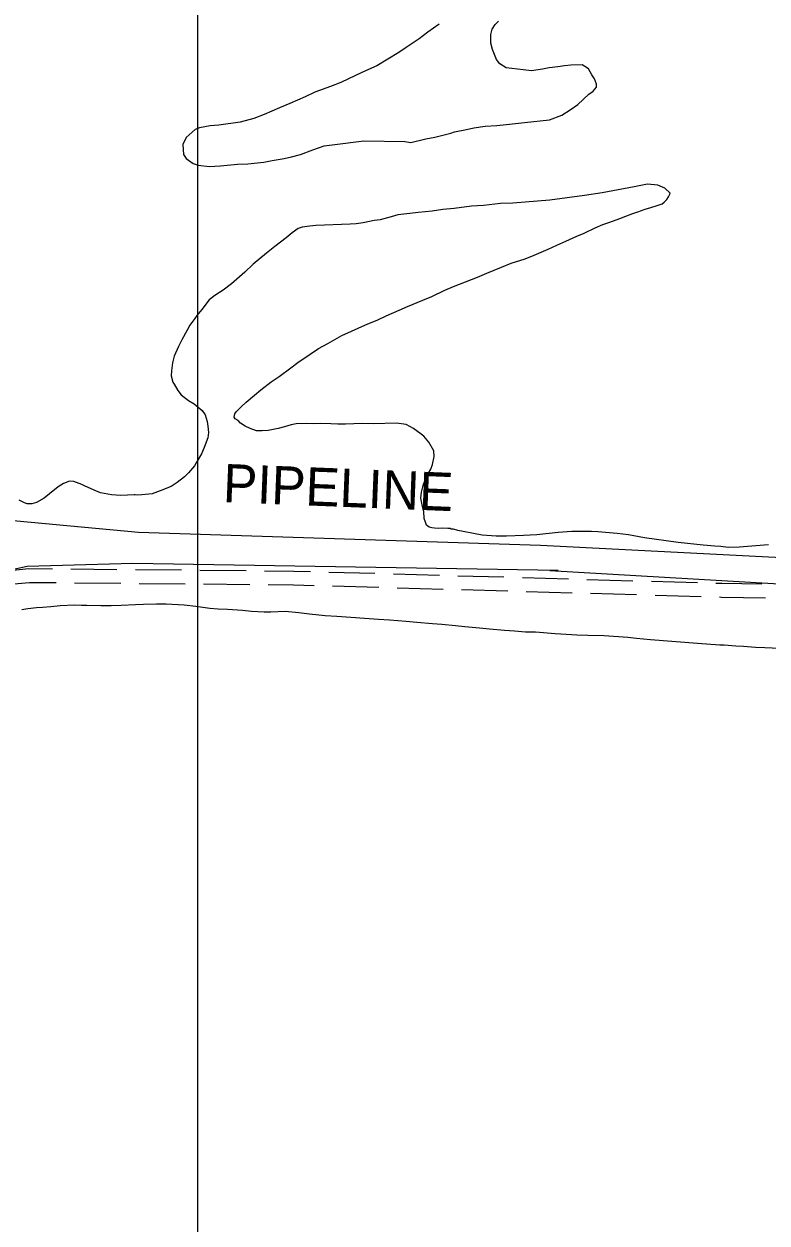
# Model space of a CAD drawing. Extents: x 3250478 to 3288318, y 788638 to 816472.
# Drawn here: x 3280456 to 3282069, y 796207 to 798809 of the extents above; entities that cross this region are included whole.
import ezdxf

# ---------------------------------------------------------------- set-up
doc = ezdxf.new("R2010")
doc.units = 0
for name, color, linetype in [('V-GRID-MAJR', 7, 'Continuous'), ('V-ROAD-CNTR', 7, 'Continuous'), ('V-SITE-VEGE', 7, 'Continuous'), ('V-UTIL-IDEN', 7, 'Continuous'), ('V-UTIL-LINE', 7, 'Continuous')]:
    doc.layers.add(name, color=color, linetype=linetype)

msp = doc.modelspace()

# ---------------------------------------------------------------- linework, layer by layer
at = {"layer": 'V-GRID-MAJR'}
msp.add_spline([(3280833.3, 794015.1), (3280833.3, 800075.3), (3280833.3, 806137.4), (3280833.3, 812199.6), (3280833.3, 812201.5)], degree=3, dxfattribs=at)
at = {"layer": 'V-ROAD-CNTR'}
for p, q in [((3280558, 797626.7), (3280658, 797625.8)), ((3280698, 797625.4), (3280798, 797624.5)), ((3280838, 797624.1), (3280938, 797623.2)), ((3281118, 797620), (3281217.9, 797617.2)), ((3281257.9, 797616), (3281357.9, 797613.2)), ((3281397.8, 797612), (3281497.8, 797609.2)), ((3281537.8, 797608), (3281637.7, 797605.2)), ((3281677.7, 797604), (3281777.7, 797601.2)), ((3280566.1, 797596.6), (3280666.1, 797595.7)), ((3280706, 797595.3), (3280806, 797594.4)), ((3280846, 797594), (3280946, 797593.1)), ((3281126, 797589.8), (3281226, 797586.9)), ((3281265.9, 797585.8), (3281365.9, 797582.9)), ((3281405.9, 797581.8), (3281505.8, 797578.9)), ((3281545.8, 797577.8), (3281645.8, 797574.9)), ((3281817.7, 797600), (3281917.6, 797597.2)), ((3281685.8, 797573.8), (3281785.7, 797570.9)), ((3281825.7, 797569.8), (3281925.7, 797566.9))]:
    msp.add_line(p, q, dxfattribs=at)
for points in [[(3280418.3, 797622.6), (3280466.9, 797627.5), (3280518, 797627.1)], [(3280978, 797622.8), (3281041.7, 797622.2), (3281078, 797621.2)], [(3280426.3, 797593.3), (3280468.3, 797597.5), (3280526.1, 797597)], [(3280986, 797592.7), (3281041.1, 797592.2), (3281086, 797590.9)], [(3281957.6, 797596), (3281970.2, 797595.7), (3282057.6, 797594.3)], [(3281965.7, 797565.8), (3281969.5, 797565.7), (3282065.6, 797564.1)]]:
    msp.add_lwpolyline(points, dxfattribs=at)
at = {"layer": 'V-SITE-VEGE'}
for p, q in [((3281357.5, 798809.2), (3281332.9, 798791.6)), ((3281469.1, 798786.2), (3281472.1, 798798.2)), ((3281472.1, 798798.2), (3281478.4, 798808)), ((3281478.4, 798808), (3281485.9, 798815.7)), ((3281313.7, 798777.2), (3281285.9, 798758.4)), ((3281332.9, 798791.6), (3281313.7, 798777.2)), ((3281469.4, 798767.9), (3281469.1, 798786.2)), ((3281269.9, 798747.3), (3281221.8, 798718.5)), ((3281285.9, 798758.4), (3281269.9, 798747.3)), ((3281472.8, 798753.9), (3281469.4, 798767.9)), ((3281481.8, 798732.4), (3281472.8, 798753.9)), ((3281488.5, 798722.8), (3281481.8, 798732.4)), ((3281502.7, 798714.4), (3281488.5, 798722.8)), ((3281643, 798719.9), (3281629, 798718.6)), ((3281667.8, 798720.3), (3281643, 798719.9)), ((3281673.3, 798717.2), (3281667.8, 798720.3)), ((3281175.7, 798697.2), (3281143.5, 798682.6)), ((3281197.1, 798707.3), (3281175.7, 798697.2)), ((3281221.8, 798718.5), (3281197.1, 798707.3)), ((3281514.6, 798712.4), (3281502.7, 798714.4)), ((3281539.5, 798709.6), (3281514.6, 798712.4)), ((3281557.8, 798707.7), (3281539.5, 798709.6)), ((3281581.5, 798711.4), (3281557.8, 798707.7)), ((3281595.6, 798713.8), (3281581.5, 798711.4)), ((3281615, 798716.2), (3281595.6, 798713.8)), ((3281629, 798718.6), (3281615, 798716.2)), ((3281680.9, 798711.9), (3281673.3, 798717.2)), ((3281688.7, 798699.1), (3281680.9, 798711.9)), ((3281694.2, 798690.5), (3281688.7, 798699.1)), ((3281121, 798673.6), (3281087.7, 798661.2)), ((3281143.5, 798682.6), (3281121, 798673.6)), ((3281691.4, 798663.5), (3281698.8, 798672.2)), ((3281698.7, 798678.7), (3281694.2, 798690.5)), ((3281698.8, 798672.2), (3281698.7, 798678.7)), ((3281066.2, 798651.1), (3281033, 798636.6)), ((3281087.7, 798661.2), (3281066.2, 798651.1)), ((3281658.4, 798634.8), (3281681.8, 798656.8)), ((3281681.8, 798656.8), (3281691.4, 798663.5)), ((3281010.5, 798627.5), (3280977.2, 798613)), ((3281033, 798636.6), (3281010.5, 798627.5)), ((3281623.1, 798611.6), (3281641.3, 798622.7)), ((3281641.3, 798622.7), (3281658.4, 798634.8)), ((3280879.3, 798589.8), (3280859.9, 798588.4)), ((3280925.6, 798595.9), (3280879.3, 798589.8)), ((3280954.7, 798604), (3280925.6, 798595.9)), ((3280977.2, 798613), (3280954.7, 798604)), ((3281482, 798588.8), (3281516.5, 798592.6)), ((3281516.5, 798592.6), (3281542.4, 798595.2)), ((3281542.4, 798595.2), (3281596.3, 798601.4)), ((3281596.3, 798601.4), (3281623.1, 798611.6)), ((3280827.6, 798580.3), (3280808.5, 798562.7)), ((3280837.3, 798583.7), (3280827.6, 798580.3)), ((3280859.9, 798588.4), (3280837.3, 798583.7)), ((3281328, 798560.3), (3281347.4, 798563.9)), ((3281347.4, 798563.9), (3281382.2, 798572.1)), ((3281382.2, 798572.1), (3281390.4, 798575.4)), ((3281390.4, 798575.4), (3281416.3, 798580.1)), ((3281416.3, 798580.1), (3281432.4, 798583.6)), ((3281432.4, 798583.6), (3281457.2, 798587.3)), ((3281457.2, 798587.3), (3281482, 798588.8)), ((3280808.5, 798562.7), (3280801.1, 798547.5)), ((3280801.1, 798547.5), (3280802.6, 798525.9)), ((3281083.2, 798535.8), (3281107.9, 798544.9)), ((3281107.9, 798544.9), (3281130.6, 798547.4)), ((3281130.6, 798547.4), (3281193.5, 798555.7)), ((3281193.5, 798555.7), (3281282.4, 798554.3)), ((3281282.4, 798554.3), (3281295.7, 798552.3)), ((3281295.7, 798552.3), (3281328, 798560.3)), ((3280802.6, 798525.9), (3280808.1, 798517.3)), ((3280808.1, 798517.3), (3280823.4, 798506.8)), ((3280976.7, 798509.3), (3280995, 798512.8)), ((3280995, 798512.8), (3281020.9, 798517.5)), ((3281020.9, 798517.5), (3281037, 798521)), ((3281037, 798521), (3281056.4, 798525.7)), ((3281056.4, 798525.7), (3281083.2, 798535.8)), ((3280823.4, 798506.8), (3280834.3, 798502.6)), ((3280834.3, 798502.6), (3280858.1, 798499.8)), ((3280858.1, 798499.8), (3280882.9, 798501.3)), ((3280882.9, 798501.3), (3280919.6, 798505.1)), ((3280919.6, 798505.1), (3280942.2, 798505.5)), ((3280942.2, 798505.5), (3280976.7, 798509.3)), ((3281809.3, 798461.9), (3281780.3, 798456.1)), ((3281831.5, 798459.8), (3281809.3, 798461.9)), ((3281846.8, 798452.7), (3281831.5, 798459.8)), ((3281672.3, 798436.7), (3281597, 798426.9)), ((3281710.5, 798442.7), (3281672.3, 798436.7)), ((3281780.3, 798456.1), (3281710.5, 798442.7)), ((3281858.5, 798442.3), (3281846.8, 798452.7)), ((3281851.3, 798428.5), (3281855, 798434.1)), ((3281855, 798434.1), (3281858, 798439.6)), ((3281858, 798439.6), (3281858.5, 798442.3)), ((3281390, 798408.8), (3281365.3, 798406.4)), ((3281427.2, 798413.7), (3281390, 798408.8)), ((3281453.6, 798415.6), (3281427.2, 798413.7)), ((3281490.2, 798419.4), (3281453.6, 798415.6)), ((3281517.2, 798420.7), (3281490.2, 798419.4)), ((3281597, 798426.9), (3281517.2, 798420.7)), ((3281787.9, 798401.3), (3281803.9, 798407.1)), ((3281803.9, 798407.1), (3281816.8, 798410.8)), ((3281816.8, 798410.8), (3281828, 798414.9)), ((3281828, 798414.9), (3281840.8, 798419)), ((3281840.8, 798419), (3281845.6, 798422.4)), ((3281845.6, 798422.4), (3281851.3, 798428.5)), ((3281215.8, 798382.5), (3281192.2, 798377.5)), ((3281229.2, 798384.5), (3281215.8, 798382.5)), ((3281252.8, 798390.6), (3281229.2, 798384.5)), ((3281267.8, 798394.9), (3281252.8, 798390.6)), ((3281293.7, 798397.8), (3281267.8, 798394.9)), ((3281311.4, 798400), (3281293.7, 798397.8)), ((3281342.1, 798403), (3281311.4, 798400)), ((3281365.3, 798406.4), (3281342.1, 798403)), ((3281727.5, 798379.5), (3281748.9, 798387.1)), ((3281748.9, 798387.1), (3281762.2, 798392.4)), ((3281762.2, 798392.4), (3281777.7, 798398.2)), ((3281777.7, 798398.2), (3281787.9, 798401.3)), ((3281038.3, 798356.1), (3281025.1, 798345.5)), ((3281051, 798365.7), (3281038.3, 798356.1)), ((3281059.6, 798368.6), (3281051, 798365.7)), ((3281076.2, 798370.8), (3281059.6, 798368.6)), ((3281089.7, 798372.2), (3281076.2, 798370.8)), ((3281164.2, 798374.5), (3281089.7, 798372.2)), ((3281177.1, 798375.4), (3281164.2, 798374.5)), ((3281192.2, 798377.5), (3281177.1, 798375.4)), ((3281656, 798348.7), (3281672, 798355.1)), ((3281672, 798355.1), (3281696, 798366.6)), ((3281696, 798366.6), (3281712, 798374.1)), ((3281712, 798374.1), (3281727.5, 798379.5)), ((3281025.1, 798345.5), (3281000.3, 798326.3)), ((3281593.6, 798320.9), (3281612.8, 798329.6)), ((3281612.8, 798329.6), (3281632, 798337.7)), ((3281632, 798337.7), (3281656, 798348.7)), ((3280982.4, 798311.8), (3280953.4, 798287.7)), ((3281000.3, 798326.3), (3280982.4, 798311.8)), ((3281543.5, 798299.9), (3281563.3, 798307.6)), ((3281563.3, 798307.6), (3281593.6, 798320.9)), ((3280953.4, 798287.7), (3280935.5, 798270.4)), ((3281460.7, 798268.8), (3281492.2, 798281.7)), ((3281492.2, 798281.7), (3281513.5, 798289.9)), ((3281513.5, 798289.9), (3281543.5, 798299.9)), ((3280935.5, 798270.4), (3280906.6, 798245.7)), ((3281388.6, 798239.7), (3281440.4, 798259.6)), ((3281440.4, 798259.6), (3281460.7, 798268.8)), ((3280888.1, 798231.7), (3280870.1, 798219.8)), ((3280906.6, 798245.7), (3280888.1, 798231.7)), ((3281341.2, 798218.2), (3281369.4, 798231.5)), ((3281369.4, 798231.5), (3281388.6, 798239.7)), ((3280857.9, 798210.3), (3280841.8, 798189.8)), ((3280870.1, 798219.8), (3280857.9, 798210.3)), ((3281288.4, 798196.1), (3281322, 798209.6)), ((3281322, 798209.6), (3281341.2, 798218.2)), ((3280831.4, 798177), (3280827.3, 798169.9)), ((3280841.8, 798189.8), (3280831.4, 798177)), ((3281222.8, 798166.6), (3281242.5, 798175.9)), ((3281242.5, 798175.9), (3281270.2, 798188)), ((3281270.2, 798188), (3281288.4, 798196.1)), ((3280815.8, 798155.5), (3280810.2, 798144.5)), ((3280827.3, 798169.9), (3280815.8, 798155.5)), ((3281146, 798133), (3281202.5, 798158.5)), ((3281202.5, 798158.5), (3281222.8, 798166.6)), ((3280798.9, 798124.2), (3280791.3, 798109.4)), ((3280810.2, 798144.5), (3280798.9, 798124.2)), ((3281115.7, 798115.9), (3281146, 798133)), ((3280791.3, 798109.4), (3280782.2, 798088.1)), ((3281077.5, 798092.6), (3281095.5, 798105)), ((3281095.5, 798105), (3281115.7, 798115.9)), ((3280778.3, 798073.9), (3280776.1, 798056.5)), ((3280782.2, 798088.1), (3280778.3, 798073.9)), ((3281035.2, 798063.2), (3281050.5, 798074.5)), ((3281050.5, 798074.5), (3281077.5, 798092.6)), ((3280776.1, 798056.5), (3280775.9, 798045.7)), ((3280775.9, 798045.7), (3280779.5, 798031.8)), ((3280992.9, 798032.8), (3281009.8, 798044.1)), ((3281009.8, 798044.1), (3281035.2, 798063.2)), ((3280779.5, 798031.8), (3280782.4, 798027.6)), ((3280782.4, 798027.6), (3280789.8, 798013.7)), ((3280970.2, 798015.4), (3280992.9, 798032.8)), ((3280789.8, 798013.7), (3280797.6, 798004.8)), ((3280797.6, 798004.8), (3280813.1, 797992.3)), ((3280813.1, 797992.3), (3280825.8, 797984.6)), ((3280938, 797988.5), (3280956.5, 798004.1)), ((3280956.5, 798004.1), (3280970.2, 798015.4)), ((3280825.8, 797984.6), (3280843, 797970.5)), ((3280843, 797970.5), (3280849.2, 797961)), ((3280913.4, 797962.9), (3280916.5, 797967.3)), ((3280916.5, 797967.3), (3280928.1, 797979)), ((3280928.1, 797979), (3280938, 797988.5)), ((3280849.2, 797961), (3280853.4, 797946.5)), ((3280853.4, 797946.5), (3280855.3, 797936.3)), ((3280912, 797956.3), (3280913.4, 797962.9)), ((3280914.8, 797952.7), (3280912, 797956.3)), ((3280920.9, 797948.5), (3280914.8, 797952.7)), ((3280926.4, 797943.3), (3280920.9, 797948.5)), ((3280936.4, 797936.5), (3280926.4, 797943.3)), ((3281036.2, 797939.5), (3281021.2, 797935.3)), ((3281047, 797941.5), (3281036.2, 797939.5)), ((3281069.1, 797942.1), (3281047, 797941.5)), ((3281084.8, 797941.5), (3281069.1, 797942.1)), ((3281099.9, 797942), (3281084.8, 797941.5)), ((3281122, 797941.6), (3281099.9, 797942)), ((3281137.2, 797940.9), (3281122, 797941.6)), ((3281153.9, 797940.9), (3281137.2, 797940.9)), ((3281190.1, 797942), (3281153.9, 797940.9)), ((3281215, 797941.7), (3281190.1, 797942)), ((3281264.6, 797943.1), (3281215, 797941.7)), ((3281285.2, 797940), (3281264.6, 797943.1)), ((3281301.7, 797931.3), (3281285.2, 797940)), ((3280855.3, 797936.3), (3280856.8, 797922.8)), ((3280856.8, 797922.8), (3280855.5, 797911.4)), ((3280946.8, 797931.5), (3280936.4, 797936.5)), ((3280961, 797926.5), (3280946.8, 797931.5)), ((3280972.9, 797926.3), (3280961, 797926.5)), ((3280986.3, 797927.2), (3280972.9, 797926.3)), ((3281007.8, 797931.1), (3280986.3, 797927.2)), ((3281021.2, 797935.3), (3281007.8, 797931.1)), ((3281323.8, 797914.7), (3281301.7, 797931.3)), ((3281335, 797902), (3281323.8, 797914.7)), ((3280847.5, 797890.1), (3280841.5, 797876.4)), ((3280855.5, 797911.4), (3280847.5, 797890.1)), ((3281345.3, 797882.9), (3281335, 797902)), ((3280841.5, 797876.4), (3280830.1, 797857.2)), ((3281342.4, 797853.1), (3281346.2, 797871)), ((3281346.2, 797871), (3281345.3, 797882.9)), ((3280813.5, 797835.1), (3280804.6, 797826.2)), ((3280826, 797850.6), (3280813.5, 797835.1)), ((3280830.1, 797857.2), (3280826, 797850.6)), ((3281333.8, 797834.5), (3281338.9, 797843.3)), ((3281338.9, 797843.3), (3281342.4, 797853.1)), ((3280541.9, 797812.4), (3280530.3, 797805)), ((3280555.3, 797817.1), (3280541.9, 797812.4)), ((3280564.5, 797816.3), (3280555.3, 797817.1)), ((3280581.4, 797809.8), (3280564.5, 797816.3)), ((3280587.5, 797806.7), (3280581.4, 797809.8)), ((3280788.7, 797814.4), (3280775.5, 797805.9)), ((3280804.6, 797826.2), (3280788.7, 797814.4)), ((3281318.8, 797793.5), (3281323.2, 797810.4)), ((3281323.2, 797810.4), (3281333.8, 797834.5)), ((3280511.8, 797789.9), (3280499.7, 797780.3)), ((3280530.3, 797805), (3280511.8, 797789.9)), ((3280608.8, 797797.6), (3280587.5, 797806.7)), ((3280622, 797791.5), (3280608.8, 797797.6)), ((3280645.9, 797787.4), (3280622, 797791.5)), ((3280666.4, 797786.4), (3280645.9, 797787.4)), ((3280695, 797787.8), (3280666.4, 797786.4)), ((3280697.7, 797787.3), (3280695, 797787.8)), ((3280702.6, 797786.9), (3280697.7, 797787.3)), ((3280711.8, 797787.2), (3280702.6, 797786.9)), ((3280734.4, 797790), (3280711.8, 797787.2)), ((3280752, 797796), (3280734.4, 797790)), ((3280775.5, 797805.9), (3280752, 797796)), ((3281317.6, 797780.5), (3281318.8, 797793.5)), ((3280457.3, 797769.9), (3280445.8, 797776)), ((3280462.8, 797767.9), (3280457.3, 797769.9)), ((3280473.6, 797768.2), (3280462.8, 797767.9)), ((3280483.2, 797770.6), (3280473.6, 797768.2)), ((3280499.7, 797780.3), (3280483.2, 797770.6)), ((3281320.8, 797762.2), (3281317.6, 797780.5)), ((3281323.9, 797751), (3281320.8, 797762.2)), ((3281324.3, 797735.9), (3281323.9, 797751)), ((3281327.2, 797728.4), (3281324.3, 797735.9)), ((3281329.6, 797721.4), (3281327.2, 797728.4)), ((3281335.7, 797717.3), (3281329.6, 797721.4)), ((3281341.1, 797715.8), (3281335.7, 797717.3)), ((3281347.1, 797714.9), (3281341.1, 797715.8)), ((3281356.3, 797714.7), (3281347.1, 797714.9)), ((3281364.9, 797714.9), (3281356.3, 797714.7)), ((3281376.3, 797714.2), (3281364.9, 797714.9)), ((3281381.1, 797714.3), (3281376.3, 797714.2)), ((3281383.3, 797713.3), (3281381.1, 797714.3)), ((3281388.2, 797712.9), (3281383.3, 797713.3)), ((3281398, 797710), (3281388.2, 797712.9)), ((3281409.4, 797708.2), (3281398, 797710)), ((3281431.7, 797703.4), (3281409.4, 797708.2)), ((3281615.3, 797705.7), (3281569, 797700.5)), ((3281645, 797707.6), (3281615.3, 797705.7)), ((3281687.6, 797707.8), (3281645, 797707.6)), ((3281701.7, 797707.2), (3281687.6, 797707.8)), ((3281743.4, 797703.6), (3281701.7, 797707.2)), ((3281450.2, 797700.2), (3281431.7, 797703.4)), ((3281481, 797697.9), (3281450.2, 797700.2)), ((3281503.2, 797698), (3281481, 797697.9)), ((3281540.4, 797699.1), (3281503.2, 797698)), ((3281569, 797700.5), (3281540.4, 797699.1)), ((3281768.3, 797700.5), (3281743.4, 797703.6)), ((3281802.6, 797694.5), (3281768.3, 797700.5)), ((3281875.8, 797683.8), (3281802.6, 797694.5)), ((3281930, 797678.4), (3281875.8, 797683.8)), ((3282071.5, 797678.8), (3282026.3, 797675.3)), ((3281955.4, 797676.4), (3281930, 797678.4)), ((3281968.5, 797675.2), (3281955.4, 797676.4)), ((3281984.2, 797673.5), (3281968.5, 797675.2)), ((3282009, 797674.2), (3281984.2, 797673.5)), ((3282026.3, 797675.3), (3282009, 797674.2)), ((3280698, 797548.5), (3280667.3, 797547.1)), ((3280715.3, 797549.6), (3280698, 797548.5)), ((3280743.9, 797550.4), (3280715.3, 797549.6)), ((3280765, 797550), (3280743.9, 797550.4)), ((3280804, 797547.9), (3280765, 797550)), ((3280464.4, 797539.9), (3280451.5, 797537.9)), ((3280483.2, 797542.1), (3280464.4, 797539.9)), ((3280496.2, 797543), (3280483.2, 797542.1)), ((3280514.5, 797544.7), (3280496.2, 797543)), ((3280534.4, 797546.9), (3280514.5, 797544.7)), ((3280565.7, 797547.8), (3280534.4, 797546.9)), ((3280580.9, 797547.2), (3280565.7, 797547.8)), ((3280585.2, 797547.3), (3280580.9, 797547.2)), ((3280592.7, 797547), (3280585.2, 797547.3)), ((3280623, 797546.3), (3280592.7, 797547)), ((3280645.2, 797546.4), (3280623, 797546.3)), ((3280667.3, 797547.1), (3280645.2, 797546.4)), ((3280828.9, 797544.9), (3280804, 797547.9)), ((3280859.3, 797540.9), (3280828.9, 797544.9)), ((3280877.7, 797539.3), (3280859.3, 797540.9)), ((3280898.2, 797538.3), (3280877.7, 797539.3)), ((3280930.7, 797536.6), (3280898.2, 797538.3)), ((3280949.7, 797534.5), (3280930.7, 797536.6)), ((3280977.3, 797533.1), (3280949.7, 797534.5)), ((3280991.9, 797533), (3280977.3, 797533.1)), ((3281023.2, 797534), (3280991.9, 797533)), ((3281052.9, 797531.6), (3281023.2, 797534)), ((3281075.7, 797528.5), (3281052.9, 797531.6)), ((3281109.9, 797525.2), (3281075.7, 797528.5)), ((3281134.8, 797523.2), (3281109.9, 797525.2)), ((3281225.2, 797516.8), (3281134.8, 797523.2)), ((3281249.5, 797515.3), (3281225.2, 797516.8)), ((3281285.8, 797512.6), (3281249.5, 797515.3)), ((3281308.6, 797510.1), (3281285.8, 797512.6)), ((3281342.7, 797507.3), (3281308.6, 797510.1)), ((3281363.3, 797505.8), (3281342.7, 797507.3)), ((3281392.5, 797503.4), (3281363.3, 797505.8)), ((3281413.1, 797501.3), (3281392.5, 797503.4)), ((3281444.5, 797498.5), (3281413.1, 797501.3)), ((3281466.7, 797495.9), (3281444.5, 797498.5)), ((3281499.2, 797493.1), (3281466.7, 797495.9)), ((3281520.9, 797491.6), (3281499.2, 797493.1)), ((3281544.2, 797489.6), (3281520.9, 797491.6)), ((3281566.3, 797489.2), (3281544.2, 797489.6)), ((3281609.1, 797485.6), (3281566.3, 797489.2)), ((3281621, 797485.4), (3281609.1, 797485.6)), ((3281656.2, 797483.2), (3281621, 797485.4)), ((3281680, 797482.3), (3281656.2, 797483.2)), ((3281715.1, 797481.2), (3281680, 797482.3)), ((3281766.6, 797477.9), (3281715.1, 797481.2)), ((3281785, 797475.7), (3281766.6, 797477.9)), ((3281815.9, 797472.9), (3281785, 797475.7)), ((3281917.7, 797465.1), (3281815.9, 797472.9)), ((3281965.9, 797461.2), (3281917.7, 797465.1)), ((3281975.6, 797460.9), (3281965.9, 797461.2)), ((3282001.1, 797459), (3281975.6, 797460.9)), ((3282017.8, 797458.4), (3282001.1, 797459)), ((3282043.8, 797455.9), (3282017.8, 797458.4)), ((3282063.8, 797455.5), (3282043.8, 797455.9)), ((3282095.7, 797454.2), (3282063.8, 797455.5))]:
    msp.add_line(p, q, dxfattribs=at)
at = {"layer": 'V-UTIL-LINE'}
for points in [[(3274180.3, 796742), (3278434.3, 797696.7), (3279181.3, 797847.9), (3280704.9, 797706.3), (3281577.3, 797678.6)], [(3281577.3, 797678.6), (3283387.4, 797585.9)], [(3281615.2, 797623.2), (3280692.5, 797638.3), (3280463.2, 797631.9), (3278519.4, 797207.6), (3274234.6, 796227.9)], [(3281597.4, 797623.5), (3283351.2, 797521.4)]]:
    msp.add_lwpolyline(points, dxfattribs=at)

# ---------------------------------------------------------------- texts
at = {"layer": 'V-UTIL-IDEN'}
msp.add_text('PIPELINE', height=83, rotation=357.7249, dxfattribs=at).set_placement((3280887, 797771.8))

doc.saveas('drawing.dxf')
